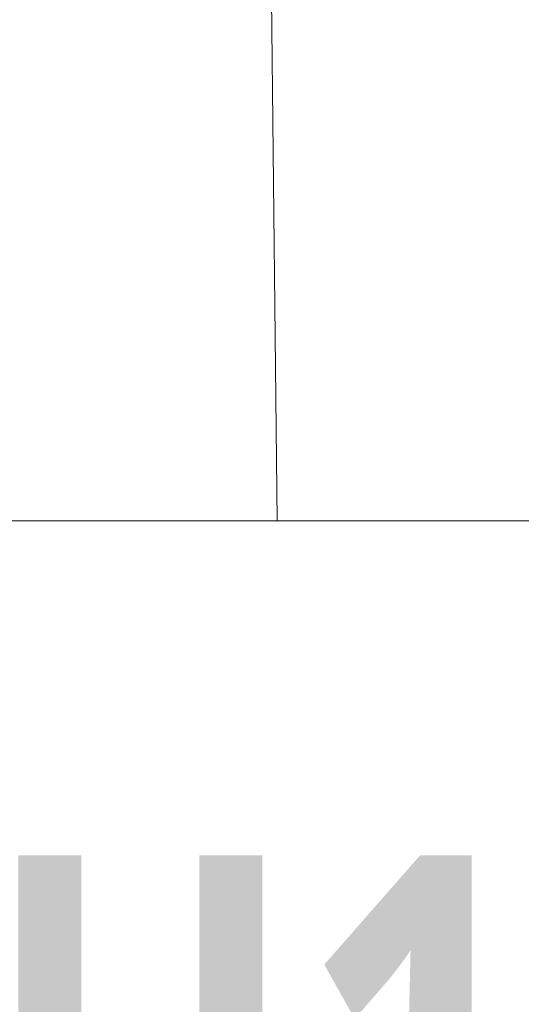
# Model space of a CAD drawing. Header units: millimetres. Extents: x -188930 to 271134, y -158090 to 283816.
# Tile 494 of 610: x 51106 to 52164, y 69463 to 71541. Entities that reach past the tile are written whole.
import ezdxf

# ---------------------------------------------------------------- set-up
doc = ezdxf.new("R2010")
doc.units = ezdxf.units.MM
doc.linetypes.add('AA_PRZERYWANA', pattern=[4, 3, -1])
for name, color, linetype, lineweight in [('A-DETL-1', 5, 'AA_PRZERYWANA', 25), ('A-DETL-2', 5, 'Continuous', 25), ('G-ANNO-TEXT-1', 170, 'Continuous', 9), ('G-ANNO-TEXT-2', 5, 'Continuous', 9)]:
    doc.layers.add(name, color=color, linetype=linetype, lineweight=lineweight)
doc.styles.add('@Malgun Gothic_B', font='malgunbd.ttf', dxfattribs={"width": 0.75, "height": 900})

msp = doc.modelspace()

# ---------------------------------------------------------------- linework, layer by layer
at = {"layer": 'A-DETL-1'}
msp.add_arc((41477.3, 67739.7), 13801.5, 353.4957, 77.18286, dxfattribs=at)
at = {"layer": 'A-DETL-2'}
msp.add_arc((52264.6, 71967.3), 2472.4, 206.5207, 290.1019, dxfattribs=at)
at = {"layer": 'G-ANNO-TEXT-1'}
msp.add_line((51624.8, 72681.1), (51648.5, 70483.3), dxfattribs=at)
at = {"layer": 'G-ANNO-TEXT-1', "flags": 128}
msp.add_lwpolyline([(50451.3, 70483.3), (52845.6, 70483.3), (52845.6, 68328.3), (50451.3, 68328.3)], close=True, dxfattribs=at)

# ---------------------------------------------------------------- next in the draw order: texts
at = {"layer": 'G-ANNO-TEXT-2', "insert": (51023.8, 69777.3), "char_height": 900, "width": 1473.101, "attachment_point": 1, "style": '@Malgun Gothic_B', "bg_fill": 3, "box_fill_scale": 1.25, "bg_fill_color": 256, "bg_fill_true_color": 13158600, "bg_fill_transparency": 0}
msp.add_mtext('H1', dxfattribs=at)

doc.saveas('drawing.dxf')
